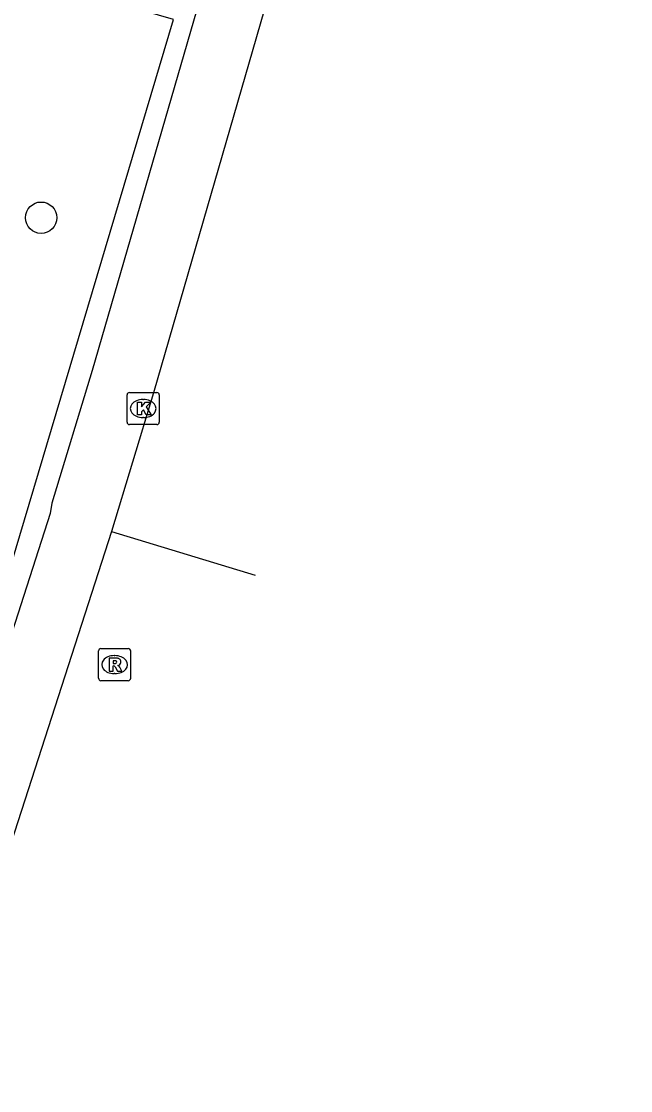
# Model space of a CAD drawing. Extents: x 162812 to 163818, y 381639 to 382470.
# Drawn here: x 163742.08 to 163761.04, y 382015.2 to 382048.47 of the extents above; entities that cross this region are included whole.
import ezdxf

# ---------------------------------------------------------------- set-up
doc = ezdxf.new("R2010")
doc.units = 0
for name, color, linetype in [('IMGEO_Boom', 7, 'Continuous'), ('IMGEO_Kolk', 7, 'Continuous'), ('IMGEO_Rijbaan_lokaal_open', 7, 'Continuous'), ('IMGEO_Rioolput', 7, 'Continuous'), ('IMGEO_Voetpad_open', 7, 'Continuous')]:
    doc.layers.add(name, color=color, linetype=linetype)

msp = doc.modelspace()

# ---------------------------------------------------------------- linework, layer by layer
at = {"layer": 'IMGEO_Boom'}
msp.add_circle((163742.691, 382042.363), 0.489, dxfattribs=at)
at = {"layer": 'IMGEO_Kolk'}
for p, q in [((163745.366, 382035.999), (163745.366, 382036.851)), ((163745.441, 382036.925), (163746.293, 382036.925)), ((163746.367, 382036.851), (163746.367, 382035.999)), ((163745.854, 382036.705), (163745.879, 382036.705)), ((163746.293, 382035.925), (163745.441, 382035.925)), ((163745.877, 382036.145), (163745.852, 382036.145))]:
    msp.add_line(p, q, dxfattribs=at)
for points in [[(163745.366, 382035.999), (163745.366, 382036.851)], [(163745.441, 382036.925), (163746.293, 382036.925)], [(163746.367, 382036.851), (163746.367, 382035.999)], [(163745.687, 382036.625), (163745.81, 382036.625), (163745.81, 382036.474), (163745.94, 382036.625), (163746.104, 382036.625), (163745.958, 382036.474), (163746.111, 382036.225), (163745.959, 382036.225), (163745.874, 382036.389), (163745.81, 382036.322), (163745.81, 382036.225), (163745.687, 382036.225), (163745.687, 382036.625)], [(163746.293, 382035.925), (163745.441, 382035.925)]]:
    msp.add_lwpolyline(points, dxfattribs=at)
for centre, start, end in [((163745.443, 382036.849), 91.552, 178.448), ((163745.443, 382036.849), 91.552, 178.448), ((163746.291, 382036.849), 1.552, 88.448), ((163746.291, 382036.849), 1.552, 88.448), ((163745.443, 382036.001), 181.552, 268.448), ((163745.443, 382036.001), 181.552, 268.448), ((163746.291, 382036.001), 271.552, 358.448), ((163746.291, 382036.001), 271.552, 358.448)]:
    msp.add_arc(centre, 0.0765, start, end, dxfattribs=at)
for centre, major_axis, ratio, start_param, end_param in [((163745.853, 382036.425), (-0.387, 0.002), 0.722429, 4.712389, 7.853982), ((163745.878, 382036.425), (-0.39, 0.002), 0.717154, 1.570796, 4.712389)]:
    msp.add_ellipse(centre, major_axis=major_axis, ratio=ratio, start_param=start_param, end_param=end_param, dxfattribs=at)
at = {"layer": 'IMGEO_Rijbaan_lokaal_open'}
for points in [[(163761.039, 382088.22), (163746.186, 382036.915), (163744.884, 382032.599)], [(163744.884, 382032.599), (163739.262, 382015.202)], [(163744.884, 382032.599), (163749.351, 382031.238)]]:
    msp.add_lwpolyline(points, dxfattribs=at)
at = {"layer": 'IMGEO_Rioolput'}
for p, q in [((163744.476, 382028.031), (163744.476, 382028.883)), ((163744.551, 382028.957), (163745.403, 382028.957)), ((163745.477, 382028.883), (163745.477, 382028.031)), ((163744.964, 382028.737), (163744.989, 382028.737)), ((163745.403, 382027.957), (163744.551, 382027.957)), ((163744.987, 382028.177), (163744.962, 382028.177))]:
    msp.add_line(p, q, dxfattribs=at)
for points in [[(163744.476, 382028.031), (163744.476, 382028.883)], [(163744.551, 382028.957), (163745.403, 382028.957)], [(163745.477, 382028.883), (163745.477, 382028.031)], [(163745.065, 382028.655), (163744.813, 382028.657), (163744.813, 382028.257)], [(163744.991, 382028.576), (163744.937, 382028.576), (163744.937, 382028.495)], [(163744.813, 382028.257), (163744.937, 382028.257), (163744.937, 382028.419), (163744.948, 382028.419)], [(163744.937, 382028.495), (163744.989, 382028.495)], [(163744.995, 382028.39), (163745.066, 382028.257), (163745.206, 382028.257), (163745.141, 382028.383)], [(163745.403, 382027.957), (163744.551, 382027.957)]]:
    msp.add_lwpolyline(points, dxfattribs=at)
for centre, radius, start, end in [((163744.553, 382028.881), 0.0765, 91.552, 178.448), ((163744.553, 382028.881), 0.0765, 91.552, 178.448), ((163745.401, 382028.881), 0.0765, 1.552, 88.448), ((163745.401, 382028.881), 0.0765, 1.552, 88.448), ((163744.997, 382028.48), 0.0964, 77.0061, 93.1865), ((163745.011, 382028.537), 0.0378, 276.6634, 79.6772), ((163745.064, 382028.545), 0.109, 350.3612, 89.416), ((163744.947, 382028.366), 0.0533, 26.0293, 88.6989), ((163744.973, 382028.684), 0.19, 274.7715, 282.9687), ((163745.062, 382028.545), 0.112, 277.5842, 350.9817), ((163745.046, 382028.33), 0.108, 29.5134, 73.7905), ((163744.553, 382028.033), 0.0765, 181.552, 268.448), ((163744.553, 382028.033), 0.0765, 181.552, 268.448), ((163745.401, 382028.033), 0.0765, 271.552, 358.448), ((163745.401, 382028.033), 0.0765, 271.552, 358.448)]:
    msp.add_arc(centre, radius, start, end, dxfattribs=at)
for centre, major_axis, ratio, start_param, end_param in [((163744.963, 382028.457), (-0.387, 0.002), 0.722429, 4.712389, 7.853982), ((163744.988, 382028.457), (-0.39, 0.002), 0.717154, 1.570796, 4.712389)]:
    msp.add_ellipse(centre, major_axis=major_axis, ratio=ratio, start_param=start_param, end_param=end_param, dxfattribs=at)
at = {"layer": 'IMGEO_Voetpad_open'}
for points in [[(163759.05, 382088.536), (163744.284, 382037.611), (163743.022, 382033.481), (163742.967, 382033.162), (163737.386, 382015.822), (163739.262, 382015.202)], [(163740.328, 382030.971), (163741.482, 382030.632), (163746.81, 382048.528), (163737.49, 382051.223), (163734.319, 382038.143)]]:
    msp.add_lwpolyline(points, dxfattribs=at)

doc.saveas('drawing.dxf')
